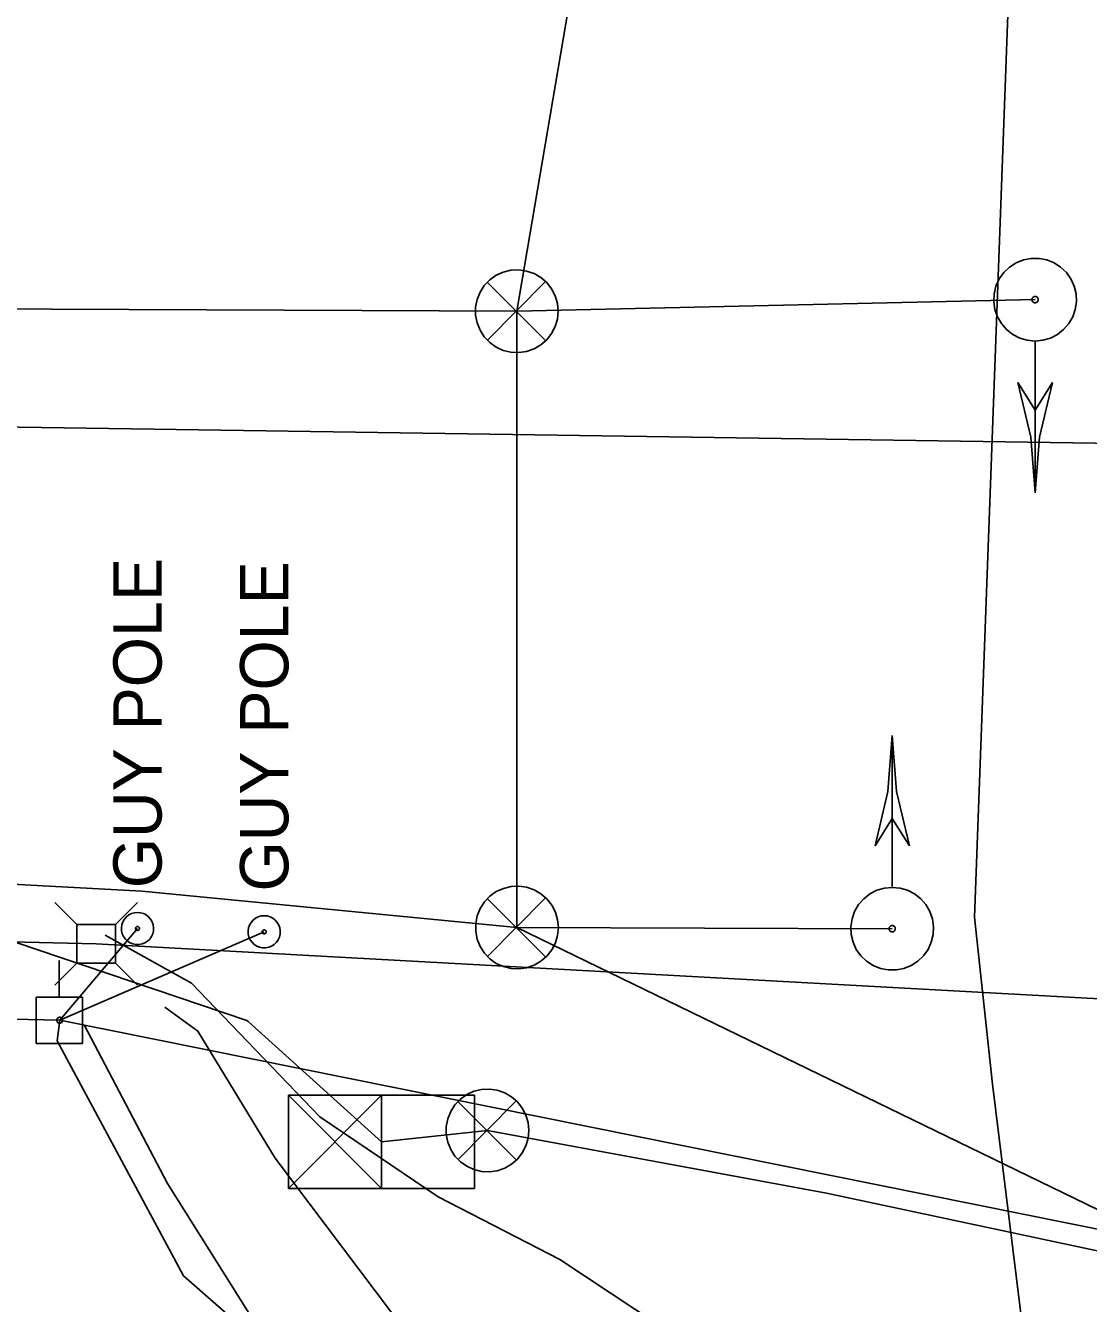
# Model space of a CAD drawing. Extents: x 600849 to 606371, y 330010 to 403088.
# Drawn here: x 602368 to 602452.8, y 366055.6 to 366157.5 of the extents above; entities that cross this region are included whole.
import ezdxf

# ---------------------------------------------------------------- set-up
doc = ezdxf.new("R2010")
doc.units = 0
for name, color, linetype in [('E_FTMS_Conduit', 7, 'Continuous'), ('E_LTG_CID', 7, 'Continuous'), ('E_SIG', 7, 'Continuous'), ('E_UTL_AG_Bold', 7, 'Continuous'), ('E_UTL_E_UG', 7, 'Continuous'), ('E_UTL_EGuyPole', 7, 'Continuous'), ('E_UTL_EPowerPole', 7, 'Continuous'), ('E_UTL_FO_UG', 7, 'Continuous'), ('E_UTL_FO_UG_QWEST', 7, 'Continuous'), ('E_UTL_G_UG', 7, 'Continuous'), ('E_UTL_Overhead', 7, 'Continuous'), ('E_UTL_T_UG', 7, 'Continuous'), ('E_UTL_TV_UG', 7, 'Continuous')]:
    doc.layers.add(name, color=color, linetype=linetype)

# ---------------------------------------------------------------- blocks, each defined once
blk = doc.blocks.new('PED')
at = {"layer": 'E_UTL_AG_Bold'}
for p, q in [((-8, 8), (-16, 16)), ((8, 8), (16, 16)), ((-8, -8), (-16, -16)), ((8, -8), (16, -16))]:
    blk.add_line(p, q, dxfattribs=at)
blk.add_lwpolyline([(-8, -8), (8, -8), (8, 8), (-8, 8)], close=True, dxfattribs=at)

msp = doc.modelspace()

# ---------------------------------------------------------------- linework, layer by layer
at = {"layer": 'E_FTMS_Conduit'}
msp.add_lwpolyline([(602313.18, 366082.54), (602316.09, 366086.93), (602360.02, 366087.6), (602363.54, 366085.64), (602385.67, 366078.17), (602385.76, 366078.1), (602396.4, 366068.5)], dxfattribs=at)
at = {"layer": 'E_LTG_CID'}
msp.add_lwpolyline([(602396.4, 366068.5), (602404.86, 366069.41), (602431.9, 366064.4), (602465.61, 366057.23)], dxfattribs=at)
at = {"layer": 'E_SIG'}
for points in [[(602407.2, 366134.72), (602415.82, 366185.28), (602415.18, 366189.62)], [(602448.54, 366132.34), (602449.17, 366132.4), (602449.77, 366132.58), (602450.33, 366132.86), (602450.82, 366133.25), (602451.23, 366133.73), (602451.54, 366134.27), (602451.75, 366134.86), (602451.84, 366135.48), (602451.81, 366136.11), (602451.66, 366136.72), (602451.4, 366137.29), (602451.04, 366137.8), (602450.58, 366138.23), (602450.05, 366138.57), (602449.47, 366138.81), (602448.86, 366138.92), (602448.23, 366138.92), (602447.61, 366138.81), (602447.03, 366138.57), (602446.5, 366138.23), (602446.05, 366137.8), (602445.68, 366137.29), (602445.42, 366136.72), (602445.28, 366136.11), (602445.25, 366135.48), (602445.34, 366134.86), (602445.54, 366134.27), (602445.85, 366133.73), (602446.27, 366133.25), (602446.76, 366132.86), (602447.32, 366132.58), (602447.92, 366132.4), (602448.54, 366132.34)], [(602410.5, 366134.72), (602410.44, 366135.34), (602410.26, 366135.94), (602409.97, 366136.5), (602409.58, 366137), (602409.11, 366137.41), (602408.57, 366137.72), (602407.97, 366137.92), (602407.35, 366138.01), (602406.73, 366137.98), (602406.12, 366137.84), (602405.55, 366137.58), (602405.03, 366137.21), (602404.6, 366136.76), (602404.26, 366136.23), (602404.03, 366135.65), (602403.91, 366135.03), (602403.91, 366134.4), (602404.03, 366133.79), (602404.26, 366133.21), (602404.6, 366132.68), (602405.03, 366132.22), (602405.55, 366131.86), (602406.12, 366131.6), (602406.73, 366131.45), (602407.35, 366131.42), (602407.97, 366131.51), (602408.57, 366131.72), (602409.11, 366132.03), (602409.58, 366132.44), (602409.97, 366132.93), (602410.26, 366133.49), (602410.44, 366134.09), (602410.5, 366134.72)], [(602409.46, 366137.05), (602404.85, 366132.4)], [(602404.85, 366137), (602409.5, 366132.35)], [(602448.54, 366135.39), (602448.59, 366135.39), (602448.64, 366135.41), (602448.68, 366135.43), (602448.72, 366135.46), (602448.75, 366135.49), (602448.77, 366135.54), (602448.79, 366135.58), (602448.79, 366135.63), (602448.79, 366135.68), (602448.78, 366135.72), (602448.76, 366135.77), (602448.73, 366135.81), (602448.7, 366135.84), (602448.66, 366135.86), (602448.61, 366135.88), (602448.57, 366135.89), (602448.52, 366135.89), (602448.47, 366135.88), (602448.43, 366135.86), (602448.39, 366135.84), (602448.35, 366135.81), (602448.32, 366135.77), (602448.3, 366135.72), (602448.29, 366135.68), (602448.29, 366135.63), (602448.3, 366135.58), (602448.31, 366135.54), (602448.34, 366135.49), (602448.37, 366135.46), (602448.41, 366135.43), (602448.45, 366135.41), (602448.49, 366135.39), (602448.54, 366135.39)], [(602407.2, 366134.72), (602448.54, 366135.64)], [(602407.21, 366085.59), (602407.2, 366134.72)], [(602448.54, 366120.24), (602448.54, 366132.28)], [(602448.54, 366120.24), (602448.2, 366124.69), (602447.17, 366129.04)], [(602447.17, 366129.04), (602448.54, 366126.84)], [(602448.54, 366120.24), (602448.89, 366124.69), (602449.92, 366129.04)], [(602448.54, 366126.84), (602449.92, 366129.04)], [(602437.14, 366100.89), (602436.8, 366096.44), (602435.77, 366092.09)], [(602437.14, 366100.89), (602437.14, 366088.85)], [(602437.14, 366100.89), (602437.49, 366096.44), (602438.52, 366092.09)], [(602437.14, 366094.29), (602435.77, 366092.09)], [(602438.52, 366092.09), (602437.14, 366094.29)], [(602202.06, 366085.38), (602220.44, 366089.12), (602287.94, 366089.97), (602342.35, 366090.38), (602377.27, 366088.49), (602407.21, 366085.59)], [(602410.51, 366085.59), (602410.45, 366086.21), (602410.27, 366086.81), (602409.98, 366087.37), (602409.59, 366087.87), (602409.12, 366088.28), (602408.58, 366088.59), (602407.98, 366088.8), (602407.36, 366088.88), (602406.74, 366088.85), (602406.13, 366088.71), (602405.56, 366088.45), (602405.04, 366088.08), (602404.61, 366087.63), (602404.27, 366087.1), (602404.04, 366086.52), (602403.92, 366085.9), (602403.92, 366085.27), (602404.04, 366084.66), (602404.27, 366084.08), (602404.61, 366083.55), (602405.04, 366083.09), (602405.56, 366082.73), (602406.13, 366082.47), (602406.74, 366082.32), (602407.36, 366082.29), (602407.98, 366082.38), (602408.58, 366082.59), (602409.12, 366082.9), (602409.59, 366083.31), (602409.98, 366083.8), (602410.27, 366084.36), (602410.45, 366084.96), (602410.51, 366085.59)], [(602437.14, 366088.79), (602436.52, 366088.73), (602435.92, 366088.56), (602435.36, 366088.27), (602434.87, 366087.88), (602434.45, 366087.41), (602434.14, 366086.86), (602433.94, 366086.27), (602433.85, 366085.65), (602433.88, 366085.02), (602434.02, 366084.41), (602434.28, 366083.84), (602434.65, 366083.33), (602435.1, 366082.9), (602435.63, 366082.56), (602436.21, 366082.33), (602436.83, 366082.21), (602437.46, 366082.21), (602438.07, 366082.33), (602438.65, 366082.56), (602439.18, 366082.9), (602439.64, 366083.33), (602440, 366083.84), (602440.26, 366084.41), (602440.41, 366085.02), (602440.44, 366085.65), (602440.35, 366086.27), (602440.14, 366086.86), (602439.83, 366087.41), (602439.42, 366087.88), (602438.93, 366088.27), (602438.37, 366088.56), (602437.77, 366088.73), (602437.14, 366088.79)], [(602409.47, 366087.92), (602404.86, 366083.27)], [(602404.86, 366087.88), (602409.51, 366083.22)], [(602407.21, 366085.59), (602437.14, 366085.49)], [(602407.21, 366085.59), (602465.61, 366057.23)], [(602437.14, 366085.74), (602437.09, 366085.74), (602437.05, 366085.73), (602437.01, 366085.7), (602436.97, 366085.67), (602436.94, 366085.64), (602436.91, 366085.6), (602436.9, 366085.55), (602436.89, 366085.5), (602436.89, 366085.46), (602436.9, 366085.41), (602436.92, 366085.37), (602436.95, 366085.33), (602436.99, 366085.29), (602437.03, 366085.27), (602437.07, 366085.25), (602437.12, 366085.24), (602437.17, 366085.24), (602437.21, 366085.25), (602437.26, 366085.27), (602437.3, 366085.29), (602437.33, 366085.33), (602437.36, 366085.37), (602437.38, 366085.41), (602437.39, 366085.46), (602437.39, 366085.5), (602437.39, 366085.55), (602437.37, 366085.6), (602437.35, 366085.64), (602437.32, 366085.67), (602437.28, 366085.7), (602437.24, 366085.73), (602437.19, 366085.74), (602437.14, 366085.74)], [(602408.16, 366069.41), (602408.1, 366070.03), (602407.92, 366070.63), (602407.63, 366071.19), (602407.24, 366071.69), (602406.77, 366072.1), (602406.23, 366072.41), (602405.63, 366072.62), (602405.01, 366072.7), (602404.39, 366072.67), (602403.78, 366072.53), (602403.21, 366072.27), (602402.69, 366071.9), (602402.26, 366071.45), (602401.92, 366070.92), (602401.69, 366070.34), (602401.57, 366069.72), (602401.57, 366069.09), (602401.69, 366068.48), (602401.92, 366067.9), (602402.26, 366067.37), (602402.69, 366066.91), (602403.21, 366066.55), (602403.78, 366066.29), (602404.39, 366066.14), (602405.01, 366066.11), (602405.63, 366066.2), (602406.23, 366066.41), (602406.77, 366066.72), (602407.24, 366067.13), (602407.63, 366067.62), (602407.92, 366068.18), (602408.1, 366068.78), (602408.16, 366069.41)], [(602388.97, 366064.79), (602388.97, 366072.21)], [(602388.97, 366072.21), (602403.82, 366072.21)], [(602396.4, 366072.21), (602388.97, 366064.79)], [(602388.97, 366072.21), (602396.4, 366064.79)], [(602396.4, 366064.79), (602396.4, 366072.21)], [(602407.12, 366071.74), (602402.51, 366067.09)], [(602402.51, 366071.7), (602407.16, 366067.04)], [(602403.82, 366072.21), (602403.82, 366064.79)], [(602396.4, 366068.5), (602396.4, 366068.5)], [(602403.82, 366064.79), (602388.97, 366064.79)]]:
    msp.add_lwpolyline(points, dxfattribs=at)
at = {"layer": 'E_UTL_AG_Bold'}
for points in [[(602372.09, 366085.84), (602370.34, 366087.59)], [(602375.18, 366085.84), (602376.94, 366087.59)], [(602375.18, 366085.84), (602372.09, 366085.84)], [(602372.09, 366085.84), (602372.09, 366082.74)], [(602375.18, 366082.74), (602375.18, 366085.84)], [(602372.09, 366082.74), (602370.34, 366080.99)], [(602372.09, 366082.74), (602375.18, 366082.74)], [(602375.18, 366082.74), (602376.94, 366080.99)]]:
    msp.add_lwpolyline(points, dxfattribs=at)
at = {"layer": 'E_UTL_E_UG'}
for points in [[(602363.85, 366134.9), (602407.2, 366134.72)], [(602370.73, 366078.2), (602370.53, 366076.55), (602380.61, 366057.83), (602409.28, 366032.71), (602426.19, 366019.19), (602435.8, 366002.1)]]:
    msp.add_lwpolyline(points, dxfattribs=at)
at = {"layer": 'E_UTL_EGuyPole'}
for p, q in [((602376.94, 366085.51), (602370.73, 366078.2)), ((602370.73, 366078.2), (602387.05, 366085.25))]:
    msp.add_line(p, q, dxfattribs=at)
for points in [[(602376.94, 366086.79), (602376.69, 366086.77), (602376.46, 366086.7), (602376.24, 366086.59), (602376.05, 366086.44), (602375.89, 366086.25), (602375.77, 366086.04), (602375.69, 366085.81), (602375.65, 366085.57), (602375.66, 366085.33), (602375.72, 366085.09), (602375.82, 366084.87), (602375.97, 366084.67), (602376.14, 366084.5), (602376.35, 366084.37), (602376.57, 366084.28), (602376.81, 366084.23), (602377.06, 366084.23), (602377.3, 366084.28), (602377.52, 366084.37), (602377.73, 366084.5), (602377.91, 366084.67), (602378.05, 366084.87), (602378.15, 366085.09), (602378.21, 366085.33), (602378.22, 366085.57), (602378.18, 366085.81), (602378.1, 366086.04), (602377.98, 366086.25), (602377.82, 366086.44), (602377.63, 366086.59), (602377.41, 366086.7), (602377.18, 366086.77), (602376.94, 366086.79)], [(602387.05, 366086.53), (602386.8, 366086.51), (602386.57, 366086.44), (602386.35, 366086.33), (602386.16, 366086.18), (602386, 366085.99), (602385.88, 366085.78), (602385.8, 366085.55), (602385.76, 366085.31), (602385.77, 366085.07), (602385.83, 366084.83), (602385.93, 366084.61), (602386.08, 366084.41), (602386.25, 366084.24), (602386.46, 366084.11), (602386.68, 366084.02), (602386.92, 366083.97), (602387.17, 366083.97), (602387.41, 366084.02), (602387.63, 366084.11), (602387.84, 366084.24), (602388.02, 366084.41), (602388.16, 366084.61), (602388.26, 366084.83), (602388.32, 366085.07), (602388.33, 366085.31), (602388.29, 366085.55), (602388.21, 366085.78), (602388.09, 366085.99), (602387.93, 366086.18), (602387.74, 366086.33), (602387.52, 366086.44), (602387.29, 366086.51), (602387.05, 366086.53)], [(602376.94, 366085.67), (602376.9, 366085.67), (602376.88, 366085.66), (602376.85, 366085.64), (602376.82, 366085.62), (602376.8, 366085.6), (602376.79, 366085.57), (602376.78, 366085.55), (602376.78, 366085.52), (602376.78, 366085.48), (602376.78, 366085.46), (602376.8, 366085.43), (602376.81, 366085.4), (602376.84, 366085.38), (602376.86, 366085.37), (602376.89, 366085.35), (602376.92, 366085.35), (602376.95, 366085.35), (602376.98, 366085.35), (602377.01, 366085.37), (602377.03, 366085.38), (602377.06, 366085.4), (602377.07, 366085.43), (602377.09, 366085.46), (602377.09, 366085.48), (602377.1, 366085.52), (602377.09, 366085.55), (602377.08, 366085.57), (602377.07, 366085.6), (602377.05, 366085.62), (602377.02, 366085.64), (602376.99, 366085.66), (602376.97, 366085.67), (602376.94, 366085.67)], [(602387.05, 366085.41), (602387.01, 366085.41), (602386.99, 366085.4), (602386.96, 366085.38), (602386.93, 366085.36), (602386.91, 366085.34), (602386.9, 366085.31), (602386.89, 366085.29), (602386.88, 366085.26), (602386.89, 366085.22), (602386.89, 366085.2), (602386.91, 366085.17), (602386.92, 366085.14), (602386.95, 366085.12), (602386.97, 366085.11), (602387, 366085.09), (602387.03, 366085.09), (602387.06, 366085.09), (602387.09, 366085.09), (602387.12, 366085.11), (602387.14, 366085.12), (602387.17, 366085.14), (602387.18, 366085.17), (602387.2, 366085.2), (602387.2, 366085.22), (602387.21, 366085.26), (602387.2, 366085.29), (602387.19, 366085.31), (602387.18, 366085.34), (602387.16, 366085.36), (602387.13, 366085.38), (602387.1, 366085.4), (602387.08, 366085.41), (602387.05, 366085.41)]]:
    msp.add_lwpolyline(points, dxfattribs=at)
at = {"layer": 'E_UTL_EPowerPole'}
for points in [[(602370.7, 366080.04), (602370.7, 366082.95)], [(602372.54, 366080.04), (602368.85, 366080.04)], [(602368.85, 366080.04), (602368.85, 366076.35)], [(602372.54, 366076.35), (602372.54, 366080.04)], [(602370.97, 366078.2), (602370.96, 366078.24), (602370.95, 366078.28), (602370.93, 366078.32), (602370.9, 366078.36), (602370.87, 366078.39), (602370.83, 366078.41), (602370.79, 366078.43), (602370.74, 366078.43), (602370.7, 366078.43), (602370.65, 366078.42), (602370.61, 366078.4), (602370.57, 366078.38), (602370.54, 366078.34), (602370.52, 366078.3), (602370.5, 366078.26), (602370.49, 366078.22), (602370.49, 366078.17), (602370.5, 366078.13), (602370.52, 366078.09), (602370.54, 366078.05), (602370.57, 366078.02), (602370.61, 366077.99), (602370.65, 366077.97), (602370.7, 366077.96), (602370.74, 366077.96), (602370.79, 366077.96), (602370.83, 366077.98), (602370.87, 366078), (602370.9, 366078.03), (602370.93, 366078.07), (602370.95, 366078.11), (602370.96, 366078.15), (602370.97, 366078.2)], [(602368.85, 366076.35), (602372.54, 366076.35)]]:
    msp.add_lwpolyline(points, dxfattribs=at)
at = {"layer": 'E_UTL_FO_UG_QWEST'}
msp.add_lwpolyline([(602663.52, 365177.69), (602650.65, 365285.28), (602592.43, 365610.5), (602562.02, 365686.34), (602535.62, 365782.53), (602451.17, 366024.36), (602445.13, 366073.09), (602443.7, 366086.4), (602447.69, 366194.1), (602457.31, 366248.79), (602488.78, 366357.55), (602523.81, 366477.73), (602569.76, 366617.88), (602590.54, 366678.47), (602610.84, 366745.71), (602633.97, 366810.99), (602652.24, 366879.2), (602722.88, 367122.58)], dxfattribs=at)
at = {"layer": 'E_UTL_G_UG'}
msp.add_lwpolyline([(602064.65, 366129.33), (602159.75, 366129.18), (602186.46, 366129.51), (602351.38, 366125.7), (602670.13, 366121.01), (602772.38, 366123.19), (602906.89, 366119.45), (603193.33, 366116.32), (603228.66, 366114.99), (603341.11, 366111.13), (603400.82, 366108.8), (603461.16, 366107.3), (603499.17, 366106.9), (603544.47, 366106.13), (603614.76, 366105.01), (603698.76, 366104.03), (603783.07, 366102.8), (603815.22, 366102.1), (603848.85, 366101.72), (603872.94, 366101.46), (603913.18, 366100.92), (604019.09, 366099.63), (604048.66, 366099.45), (604073.49, 366098.99)], dxfattribs=at)
at = {"layer": 'E_UTL_Overhead'}
msp.add_lwpolyline([(601249.7, 366078.68), (601344.65, 366080.23), (601543.43, 366080.93), (601669.7, 366081.28), (601780.71, 366081.68), (601890.31, 366081.76), (601961.16, 366077.77), (602035.65, 366066.63), (602180.9, 366084.27), (602295.6, 366080.89), (602343.2, 366078.85), (602370.73, 366078.2), (602583.87, 366035.31), (602949.19, 366030.15), (603200.82, 366090.92), (603316.5, 366099.67), (603443.01, 366096.25), (603471.34, 366095.25), (603557.26, 366094.43), (603700.38, 366092.15), (603857.89, 366090.59), (604035.11, 366088.93), (604164.86, 366086.71)], dxfattribs=at)
at = {"layer": 'E_UTL_T_UG'}
for points in [[(602077.12, 366088.3), (602167.89, 366087.15), (602223.02, 366088.09), (602291.54, 366086.19), (602373.64, 366084.29), (602509.94, 366076.82), (602670.58, 366073.08), (602776.07, 366070.69), (602857.72, 366069.77), (602902.66, 366069.31), (602964.99, 366069.18), (603035.54, 366069.6), (603104.02, 366068.3)], [(602374.35, 366084.98), (602381.24, 366081.16), (602391.48, 366070.5), (602400.93, 366064.12), (602410.64, 366059.13), (602422.59, 366051.21), (602436.65, 366041.47), (602441.9, 366035.94), (602448.14, 366035.01)], [(602379.11, 366079.25), (602381.75, 366077.33), (602387.92, 366067.2), (602401.26, 366049.49)]]:
    msp.add_lwpolyline(points, dxfattribs=at)
at = {"layer": 'E_UTL_TV_UG'}
msp.add_lwpolyline([(602372.72, 366077.78), (602379.34, 366065.18), (602391.19, 366046.3)], dxfattribs=at)

# ---------------------------------------------------------------- block references
at = {"layer": 'E_UTL_FO_UG', "xscale": 2.9527500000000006e-09, "yscale": 2.95275e-09}
msp.add_blockref('PED', (602396.4, 366068.5), dxfattribs=at)

# ---------------------------------------------------------------- texts
at = {"layer": 'E_UTL_EGuyPole'}
for p in [(602378.86, 366088.72), (602388.97, 366088.46)]:
    msp.add_text('GUY POLE', height=3.85, rotation=90, dxfattribs=at).set_placement(p)

doc.saveas('drawing.dxf')
